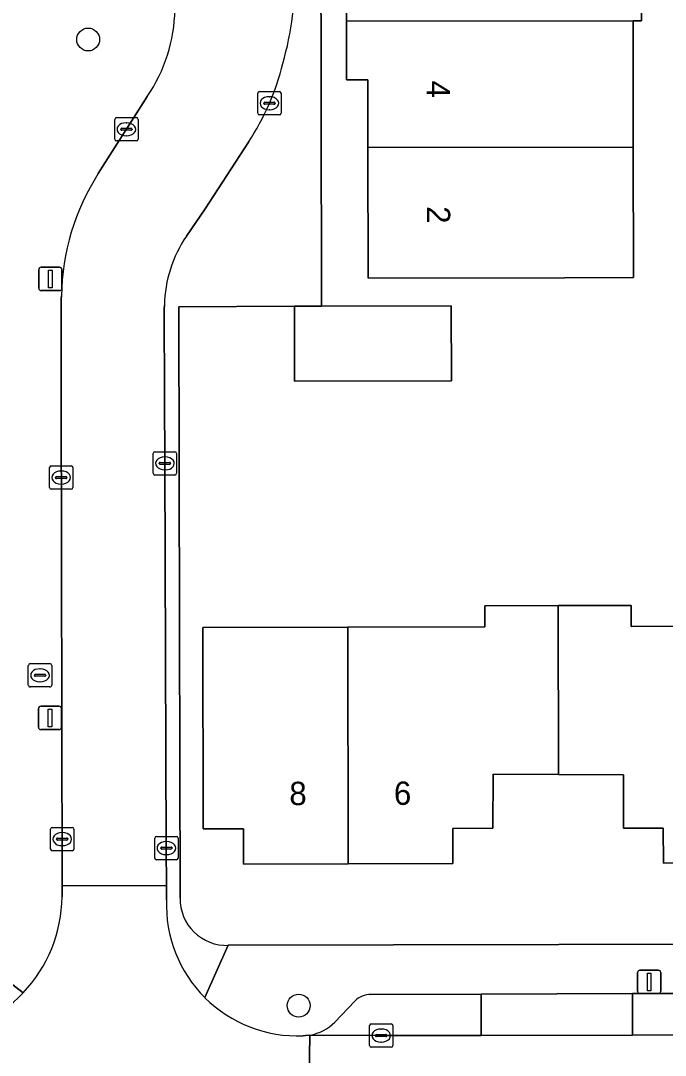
# Model space of a CAD drawing. Extents: x 160455 to 162082, y 388339 to 389736.
# Drawn here: x 160945.32 to 160972.91, y 388459.2 to 388503.52 of the extents above; entities that cross this region are included whole.
import ezdxf

# ---------------------------------------------------------------- set-up
doc = ezdxf.new("R2010")
doc.units = 0
for name, color, linetype in [('IMGEO_Boom', 7, 'Continuous'), ('IMGEO_Brandkraan', 7, 'Continuous'), ('IMGEO_Erf', 7, 'Continuous'), ('IMGEO_Kolk', 7, 'Continuous'), ('IMGEO_Lichtmast', 7, 'Continuous'), ('IMGEO_Muur', 7, 'Continuous'), ('IMGEO_Pand', 7, 'Continuous'), ('IMGEO_Pand_nummerreeks', 7, 'Continuous'), ('IMGEO_Parkeervlak_open', 7, 'Continuous'), ('IMGEO_Rijbaan_lokaal_open', 7, 'Continuous'), ('IMGEO_Voetpad_open', 7, 'Continuous')]:
    doc.layers.add(name, color=color, linetype=linetype)

msp = doc.modelspace()

# ---------------------------------------------------------------- linework, layer by layer
at = {"layer": 'IMGEO_Boom'}
for centre in [(160948.208, 388502.718), (160957.219, 388461.334)]:
    msp.add_circle(centre, 0.489, dxfattribs=at)
at = {"layer": 'IMGEO_Brandkraan'}
for p, q in [((160945.648, 388475.056), (160945.648, 388475.908)), ((160945.723, 388475.982), (160946.575, 388475.982)), ((160946.649, 388475.908), (160946.649, 388475.056)), ((160945.907, 388475.476), (160945.907, 388475.488)), ((160946.345, 388475.439), (160945.947, 388475.439)), ((160945.95, 388475.525), (160946.348, 388475.525)), ((160946.136, 388475.762), (160946.161, 388475.762)), ((160946.391, 388475.488), (160946.391, 388475.476)), ((160946.575, 388474.982), (160945.723, 388474.982)), ((160946.159, 388475.202), (160946.134, 388475.202))]:
    msp.add_line(p, q, dxfattribs=at)
for points in [[(160945.648, 388475.056), (160945.648, 388475.908)], [(160945.723, 388475.982), (160946.575, 388475.982)], [(160946.649, 388475.908), (160946.649, 388475.056)], [(160946.575, 388474.982), (160945.723, 388474.982)]]:
    msp.add_lwpolyline(points, dxfattribs=at)
for centre, radius, start, end in [((160945.725, 388475.906), 0.0765, 91.552, 178.448), ((160945.725, 388475.906), 0.0765, 91.552, 178.448), ((160946.573, 388475.906), 0.0765, 1.552, 88.448), ((160946.573, 388475.906), 0.0765, 1.552, 88.448), ((160945.947, 388475.485), 0.0403, 85.8775, 175.7526), ((160945.944, 388475.475), 0.0366, 178.938, 274.7102), ((160946.348, 388475.482), 0.043, 264.8664, 352.4533), ((160946.352, 388475.487), 0.0386, 1.7309, 96.639), ((160945.725, 388475.058), 0.0765, 181.552, 268.448), ((160945.725, 388475.058), 0.0765, 181.552, 268.448), ((160946.573, 388475.058), 0.0765, 271.552, 358.448), ((160946.573, 388475.058), 0.0765, 271.552, 358.448)]:
    msp.add_arc(centre, radius, start, end, dxfattribs=at)
for centre, major_axis, ratio, start_param, end_param in [((160946.135, 388475.482), (-0.387, 0.002), 0.722429, 4.712389, 7.853982), ((160946.16, 388475.482), (-0.39, 0.002), 0.717154, 1.570796, 4.712389)]:
    msp.add_ellipse(centre, major_axis=major_axis, ratio=ratio, start_param=start_param, end_param=end_param, dxfattribs=at)
at = {"layer": 'IMGEO_Erf'}
for points in [[(160958.111, 388537.937), (160958.183, 388500), (160958.2, 388491.296), (160963.75, 388491.308), (160963.757, 388488.098), (160957.047, 388488.083), (160957.04, 388491.294), (160952.084, 388491.265), (160952.118, 388477.531), (160952.146, 388465.935)], [(160971.892, 388508.92), (160971.9, 388503.52), (160971.53, 388503.519), (160971.535, 388500), (160971.538, 388498.109), (160971.546, 388492.517), (160968.6, 388492.513), (160960.19, 388492.501), (160960.182, 388498.093), (160960.179, 388500), (160960.178, 388500.991), (160959.265, 388500.99), (160959.262, 388503.501), (160959.26, 388506.002)], [(160977.341, 388467.452), (160972.831, 388467.431), (160972.825, 388468.939), (160971.125, 388468.933), (160971.125, 388471.225), (160968.337, 388471.234), (160965.537, 388471.244), (160965.524, 388468.931), (160963.814, 388468.927), (160963.817, 388467.417), (160959.337, 388467.407), (160954.857, 388467.396), (160954.853, 388468.905), (160953.137, 388468.906), (160953.113, 388477.533), (160959.323, 388477.547), (160965.193, 388477.561), (160965.191, 388478.461), (160968.321, 388478.469), (160970.191, 388478.473), (160971.451, 388478.476), (160971.454, 388477.577), (160977.344, 388477.591)], [(160954.202, 388463.916), (160989.602, 388463.995), (161000.033, 388464.037), (161013.406, 388464.055)]]:
    msp.add_lwpolyline(points, dxfattribs=at)
msp.add_arc((160954.133, 388465.902), 1.988, 179.0617, 271.9787, dxfattribs=at)
at = {"layer": 'IMGEO_Kolk'}
for p, q in [((160955.467, 388499.561), (160955.467, 388500.413)), ((160955.542, 388500.487), (160956.394, 388500.487)), ((160955.955, 388500.267), (160955.98, 388500.267)), ((160956.468, 388500.413), (160956.468, 388499.561)), ((160955.726, 388499.981), (160955.726, 388499.993)), ((160956.164, 388499.944), (160955.766, 388499.944)), ((160955.769, 388500.03), (160956.167, 388500.03)), ((160956.21, 388499.993), (160956.21, 388499.981)), ((160949.419, 388499.371), (160950.271, 388499.371)), ((160956.394, 388499.487), (160955.542, 388499.487)), ((160955.978, 388499.707), (160955.953, 388499.707)), ((160949.344, 388498.445), (160949.344, 388499.297)), ((160949.646, 388498.914), (160950.044, 388498.914)), ((160949.832, 388499.151), (160949.857, 388499.151)), ((160950.345, 388499.297), (160950.345, 388498.445)), ((160949.603, 388498.865), (160949.603, 388498.877)), ((160950.041, 388498.828), (160949.643, 388498.828)), ((160949.855, 388498.591), (160949.83, 388498.591)), ((160950.087, 388498.877), (160950.087, 388498.865)), ((160950.271, 388498.371), (160949.419, 388498.371)), ((160950.994, 388484.136), (160950.994, 388484.988)), ((160951.069, 388485.062), (160951.921, 388485.062)), ((160951.482, 388484.842), (160951.507, 388484.842)), ((160951.995, 388484.988), (160951.995, 388484.136)), ((160946.553, 388483.526), (160946.553, 388484.378)), ((160946.628, 388484.452), (160947.48, 388484.452)), ((160947.554, 388484.378), (160947.554, 388483.526)), ((160951.253, 388484.556), (160951.253, 388484.568)), ((160951.691, 388484.519), (160951.293, 388484.519)), ((160951.296, 388484.605), (160951.694, 388484.605)), ((160951.505, 388484.282), (160951.48, 388484.282)), ((160951.737, 388484.568), (160951.737, 388484.556)), ((160946.812, 388483.946), (160946.812, 388483.958)), ((160947.25, 388483.909), (160946.852, 388483.909)), ((160946.855, 388483.995), (160947.253, 388483.995)), ((160947.041, 388484.232), (160947.066, 388484.232)), ((160947.296, 388483.958), (160947.296, 388483.946)), ((160951.921, 388484.062), (160951.069, 388484.062)), ((160947.48, 388483.452), (160946.628, 388483.452)), ((160947.064, 388483.672), (160947.039, 388483.672)), ((160946.597, 388468.041), (160946.597, 388468.893)), ((160946.672, 388468.967), (160947.524, 388468.967)), ((160947.598, 388468.893), (160947.598, 388468.041)), ((160946.856, 388468.461), (160946.856, 388468.473)), ((160947.294, 388468.424), (160946.896, 388468.424)), ((160946.899, 388468.51), (160947.297, 388468.51)), ((160947.085, 388468.747), (160947.11, 388468.747)), ((160947.34, 388468.473), (160947.34, 388468.461)), ((160951.056, 388467.656), (160951.056, 388468.508)), ((160951.131, 388468.582), (160951.983, 388468.582)), ((160951.544, 388468.362), (160951.569, 388468.362)), ((160952.057, 388468.508), (160952.057, 388467.656)), ((160947.524, 388467.967), (160946.672, 388467.967)), ((160947.108, 388468.187), (160947.083, 388468.187)), ((160951.315, 388468.076), (160951.315, 388468.088)), ((160951.753, 388468.039), (160951.355, 388468.039)), ((160951.358, 388468.125), (160951.756, 388468.125)), ((160951.799, 388468.088), (160951.799, 388468.076)), ((160951.983, 388467.582), (160951.131, 388467.582)), ((160951.567, 388467.802), (160951.542, 388467.802)), ((160960.251, 388459.624), (160960.251, 388460.476)), ((160960.326, 388460.55), (160961.178, 388460.55)), ((160961.252, 388460.476), (160961.252, 388459.624)), ((160960.51, 388460.044), (160960.51, 388460.056)), ((160960.948, 388460.007), (160960.55, 388460.007)), ((160960.553, 388460.093), (160960.951, 388460.093)), ((160960.739, 388460.33), (160960.764, 388460.33)), ((160960.994, 388460.056), (160960.994, 388460.044)), ((160961.178, 388459.55), (160960.326, 388459.55)), ((160960.762, 388459.77), (160960.737, 388459.77))]:
    msp.add_line(p, q, dxfattribs=at)
for points in [[(160955.467, 388499.561), (160955.467, 388500.413)], [(160955.542, 388500.487), (160956.394, 388500.487)], [(160956.468, 388500.413), (160956.468, 388499.561)], [(160949.419, 388499.371), (160950.271, 388499.371)], [(160956.394, 388499.487), (160955.542, 388499.487)], [(160949.344, 388498.445), (160949.344, 388499.297)], [(160950.345, 388499.297), (160950.345, 388498.445)], [(160950.271, 388498.371), (160949.419, 388498.371)], [(160950.994, 388484.136), (160950.994, 388484.988)], [(160951.069, 388485.062), (160951.921, 388485.062)], [(160951.995, 388484.988), (160951.995, 388484.136)], [(160946.553, 388483.526), (160946.553, 388484.378)], [(160946.628, 388484.452), (160947.48, 388484.452)], [(160947.554, 388484.378), (160947.554, 388483.526)], [(160951.921, 388484.062), (160951.069, 388484.062)], [(160947.48, 388483.452), (160946.628, 388483.452)], [(160946.597, 388468.041), (160946.597, 388468.893)], [(160946.672, 388468.967), (160947.524, 388468.967)], [(160947.598, 388468.893), (160947.598, 388468.041)], [(160951.056, 388467.656), (160951.056, 388468.508)], [(160951.131, 388468.582), (160951.983, 388468.582)], [(160952.057, 388468.508), (160952.057, 388467.656)], [(160947.524, 388467.967), (160946.672, 388467.967)], [(160951.983, 388467.582), (160951.131, 388467.582)], [(160960.251, 388459.624), (160960.251, 388460.476)], [(160960.326, 388460.55), (160961.178, 388460.55)], [(160961.252, 388460.476), (160961.252, 388459.624)], [(160961.178, 388459.55), (160960.326, 388459.55)]]:
    msp.add_lwpolyline(points, dxfattribs=at)
for centre, radius, start, end in [((160955.544, 388500.411), 0.0765, 91.552, 178.448), ((160955.544, 388500.411), 0.0765, 91.552, 178.448), ((160956.392, 388500.411), 0.0765, 1.552, 88.448), ((160956.392, 388500.411), 0.0765, 1.552, 88.448), ((160955.766, 388499.99), 0.0403, 85.8775, 175.7526), ((160955.763, 388499.98), 0.0366, 178.938, 274.7102), ((160956.167, 388499.987), 0.043, 264.8664, 352.4533), ((160956.171, 388499.992), 0.0386, 1.7309, 96.639), ((160949.421, 388499.295), 0.0765, 91.552, 178.448), ((160949.421, 388499.295), 0.0765, 91.552, 178.448), ((160950.269, 388499.295), 0.0765, 1.552, 88.448), ((160950.269, 388499.295), 0.0765, 1.552, 88.448), ((160955.544, 388499.563), 0.0765, 181.552, 268.448), ((160955.544, 388499.563), 0.0765, 181.552, 268.448), ((160956.392, 388499.563), 0.0765, 271.552, 358.448), ((160956.392, 388499.563), 0.0765, 271.552, 358.448), ((160949.643, 388498.874), 0.0403, 85.8775, 175.7526), ((160950.048, 388498.876), 0.0386, 1.7309, 96.639), ((160949.64, 388498.864), 0.0366, 178.938, 274.7102), ((160950.044, 388498.871), 0.043, 264.8664, 352.4533), ((160949.421, 388498.447), 0.0765, 181.552, 268.448), ((160949.421, 388498.447), 0.0765, 181.552, 268.448), ((160950.269, 388498.447), 0.0765, 271.552, 358.448), ((160950.269, 388498.447), 0.0765, 271.552, 358.448), ((160951.071, 388484.986), 0.0765, 91.552, 178.448), ((160951.071, 388484.986), 0.0765, 91.552, 178.448), ((160951.919, 388484.986), 0.0765, 1.552, 88.448), ((160951.919, 388484.986), 0.0765, 1.552, 88.448), ((160946.63, 388484.376), 0.0765, 91.552, 178.448), ((160946.63, 388484.376), 0.0765, 91.552, 178.448), ((160947.478, 388484.376), 0.0765, 1.552, 88.448), ((160947.478, 388484.376), 0.0765, 1.552, 88.448), ((160951.293, 388484.565), 0.0403, 85.8775, 175.7526), ((160951.29, 388484.555), 0.0366, 178.938, 274.7102), ((160951.694, 388484.562), 0.043, 264.8664, 352.4533), ((160951.698, 388484.567), 0.0386, 1.7309, 96.639), ((160946.852, 388483.955), 0.0403, 85.8775, 175.7526), ((160946.849, 388483.945), 0.0366, 178.938, 274.7102), ((160947.253, 388483.952), 0.043, 264.8664, 352.4533), ((160947.257, 388483.957), 0.0386, 1.7309, 96.639), ((160951.071, 388484.138), 0.0765, 181.552, 268.448), ((160951.071, 388484.138), 0.0765, 181.552, 268.448), ((160951.919, 388484.138), 0.0765, 271.552, 358.448), ((160951.919, 388484.138), 0.0765, 271.552, 358.448), ((160946.63, 388483.528), 0.0765, 181.552, 268.448), ((160946.63, 388483.528), 0.0765, 181.552, 268.448), ((160947.478, 388483.528), 0.0765, 271.552, 358.448), ((160947.478, 388483.528), 0.0765, 271.552, 358.448), ((160946.674, 388468.891), 0.0765, 91.552, 178.448), ((160946.674, 388468.891), 0.0765, 91.552, 178.448), ((160947.522, 388468.891), 0.0765, 1.552, 88.448), ((160947.522, 388468.891), 0.0765, 1.552, 88.448), ((160946.896, 388468.47), 0.0403, 85.8775, 175.7526), ((160946.893, 388468.46), 0.0366, 178.938, 274.7102), ((160947.297, 388468.467), 0.043, 264.8664, 352.4533), ((160947.301, 388468.472), 0.0386, 1.7309, 96.639), ((160951.133, 388468.506), 0.0765, 91.552, 178.448), ((160951.133, 388468.506), 0.0765, 91.552, 178.448), ((160951.981, 388468.506), 0.0765, 1.552, 88.448), ((160951.981, 388468.506), 0.0765, 1.552, 88.448), ((160946.674, 388468.043), 0.0765, 181.552, 268.448), ((160946.674, 388468.043), 0.0765, 181.552, 268.448), ((160947.522, 388468.043), 0.0765, 271.552, 358.448), ((160947.522, 388468.043), 0.0765, 271.552, 358.448), ((160951.355, 388468.085), 0.0403, 85.8775, 175.7526), ((160951.352, 388468.075), 0.0366, 178.938, 274.7102), ((160951.756, 388468.082), 0.043, 264.8664, 352.4533), ((160951.76, 388468.087), 0.0386, 1.7309, 96.639), ((160951.133, 388467.658), 0.0765, 181.552, 268.448), ((160951.133, 388467.658), 0.0765, 181.552, 268.448), ((160951.981, 388467.658), 0.0765, 271.552, 358.448), ((160951.981, 388467.658), 0.0765, 271.552, 358.448), ((160960.328, 388460.474), 0.0765, 91.552, 178.448), ((160960.328, 388460.474), 0.0765, 91.552, 178.448), ((160961.176, 388460.474), 0.0765, 1.552, 88.448), ((160961.176, 388460.474), 0.0765, 1.552, 88.448), ((160960.55, 388460.053), 0.0403, 85.8775, 175.7526), ((160960.547, 388460.043), 0.0366, 178.938, 274.7102), ((160960.951, 388460.05), 0.043, 264.8664, 352.4533), ((160960.955, 388460.055), 0.0386, 1.7309, 96.639), ((160960.328, 388459.626), 0.0765, 181.552, 268.448), ((160960.328, 388459.626), 0.0765, 181.552, 268.448), ((160961.176, 388459.626), 0.0765, 271.552, 358.448), ((160961.176, 388459.626), 0.0765, 271.552, 358.448)]:
    msp.add_arc(centre, radius, start, end, dxfattribs=at)
for centre, major_axis, ratio, start_param, end_param in [((160955.954, 388499.987), (-0.387, 0.002), 0.722429, 4.712389, 7.853982), ((160955.979, 388499.987), (-0.39, 0.002), 0.717154, 1.570796, 4.712389), ((160949.831, 388498.871), (-0.387, 0.002), 0.722429, 4.712389, 7.853982), ((160949.856, 388498.871), (-0.39, 0.002), 0.717154, 1.570796, 4.712389), ((160951.481, 388484.562), (-0.387, 0.002), 0.722429, 4.712389, 7.853982), ((160951.506, 388484.562), (-0.39, 0.002), 0.717154, 1.570796, 4.712389), ((160947.04, 388483.952), (-0.387, 0.002), 0.722429, 4.712389, 7.853982), ((160947.065, 388483.952), (-0.39, 0.002), 0.717154, 1.570796, 4.712389), ((160947.084, 388468.467), (-0.387, 0.002), 0.722429, 4.712389, 7.853982), ((160947.109, 388468.467), (-0.39, 0.002), 0.717154, 1.570796, 4.712389), ((160951.543, 388468.082), (-0.387, 0.002), 0.722429, 4.712389, 7.853982), ((160951.568, 388468.082), (-0.39, 0.002), 0.717154, 1.570796, 4.712389), ((160960.738, 388460.05), (-0.387, 0.002), 0.722429, 4.712389, 7.853982), ((160960.763, 388460.05), (-0.39, 0.002), 0.717154, 1.570796, 4.712389)]:
    msp.add_ellipse(centre, major_axis=major_axis, ratio=ratio, start_param=start_param, end_param=end_param, dxfattribs=at)
at = {"layer": 'IMGEO_Lichtmast'}
for p, q in [((160946.093, 388492.06), (160946.093, 388492.86)), ((160946.093, 388492.86), (160946.093, 388492.06)), ((160946.193, 388492.96), (160946.983, 388492.96)), ((160946.983, 388492.96), (160946.193, 388492.96)), ((160947.083, 388492.86), (160947.083, 388492.06)), ((160947.083, 388492.06), (160947.083, 388492.86)), ((160946.983, 388491.96), (160946.193, 388491.96)), ((160946.193, 388491.96), (160946.983, 388491.96)), ((160946.178, 388474.156), (160946.968, 388474.156)), ((160946.968, 388474.156), (160946.178, 388474.156)), ((160946.078, 388473.256), (160946.078, 388474.056)), ((160946.078, 388474.056), (160946.078, 388473.256)), ((160947.068, 388474.056), (160947.068, 388473.256)), ((160947.068, 388473.256), (160947.068, 388474.056)), ((160946.968, 388473.156), (160946.178, 388473.156)), ((160946.178, 388473.156), (160946.968, 388473.156)), ((160971.726, 388461.947), (160971.726, 388462.747)), ((160971.726, 388462.747), (160971.726, 388461.947)), ((160971.826, 388462.847), (160972.616, 388462.847)), ((160972.616, 388462.847), (160971.826, 388462.847)), ((160972.716, 388462.747), (160972.716, 388461.947)), ((160972.716, 388461.947), (160972.716, 388462.747)), ((160972.616, 388461.847), (160971.826, 388461.847)), ((160971.826, 388461.847), (160972.616, 388461.847))]:
    msp.add_line(p, q, dxfattribs=at)
for points in [[(160946.513, 388492.835), (160946.663, 388492.835), (160946.663, 388492.085), (160946.513, 388492.085), (160946.513, 388492.835)], [(160946.498, 388474.031), (160946.648, 388474.031), (160946.648, 388473.281), (160946.498, 388473.281), (160946.498, 388474.031)], [(160972.146, 388462.722), (160972.296, 388462.722), (160972.296, 388461.972), (160972.146, 388461.972), (160972.146, 388462.722)]]:
    msp.add_lwpolyline(points, dxfattribs=at)
for centre, start, end in [((160946.193, 388492.86), 90, 180), ((160946.193, 388492.86), 90, 180), ((160946.983, 388492.86), 0, 90), ((160946.983, 388492.86), 360, 90), ((160946.193, 388492.06), 180, 270), ((160946.193, 388492.06), 180, 270), ((160946.983, 388492.06), 270, 0), ((160946.983, 388492.06), 270, 0), ((160946.178, 388474.056), 90, 180), ((160946.178, 388474.056), 90, 180), ((160946.968, 388474.056), 0, 90), ((160946.968, 388474.056), 360, 90), ((160946.178, 388473.256), 180, 270), ((160946.178, 388473.256), 180, 270), ((160946.968, 388473.256), 270, 0), ((160946.968, 388473.256), 270, 0), ((160971.826, 388462.747), 90, 180), ((160971.826, 388462.747), 90, 180), ((160972.616, 388462.747), 0, 90), ((160972.616, 388462.747), 360, 90), ((160971.826, 388461.947), 180, 270), ((160971.826, 388461.947), 180, 270), ((160972.616, 388461.947), 270, 0), ((160972.616, 388461.947), 270, 0)]:
    msp.add_arc(centre, 0.1, start, end, dxfattribs=at)
at = {"layer": 'IMGEO_Muur'}
msp.add_lwpolyline([(160952.118, 388477.531), (160952.084, 388491.265), (160957.04, 388491.294)], dxfattribs=at)
at = {"layer": 'IMGEO_Pand'}
for points in [[(160960.167, 388508.904), (160960.171, 388506.003), (160959.26, 388506.002), (160959.262, 388503.501), (160971.53, 388503.519), (160971.9, 388503.52), (160971.892, 388508.92)], [(160960.182, 388498.093), (160971.538, 388498.109), (160971.535, 388500), (160971.53, 388503.519), (160959.262, 388503.501), (160959.265, 388500.99), (160960.178, 388500.991), (160960.179, 388500)], [(160960.182, 388498.093), (160960.19, 388492.501), (160968.6, 388492.513), (160971.546, 388492.517), (160971.538, 388498.109)], [(160958.2, 388491.296), (160957.04, 388491.294), (160957.047, 388488.083), (160963.757, 388488.098), (160963.75, 388491.308)], [(160968.321, 388478.469), (160965.191, 388478.461), (160965.193, 388477.561), (160959.323, 388477.547), (160959.337, 388467.407), (160963.817, 388467.417), (160963.814, 388468.927), (160965.524, 388468.931), (160965.537, 388471.244), (160968.337, 388471.234)], [(160968.321, 388478.469), (160968.337, 388471.234), (160971.125, 388471.225), (160971.125, 388468.933), (160972.825, 388468.939), (160972.831, 388467.431), (160977.341, 388467.452), (160977.344, 388477.591), (160971.454, 388477.577), (160971.451, 388478.476), (160970.191, 388478.473)], [(160959.323, 388477.547), (160953.113, 388477.533), (160953.137, 388468.906), (160954.853, 388468.905), (160954.857, 388467.396), (160959.337, 388467.407)]]:
    msp.add_lwpolyline(points, close=True, dxfattribs=at)
at = {"layer": 'IMGEO_Parkeervlak_open'}
for points in [[(160957.699, 388460.072), (160960.748, 388460.049), (160965.031, 388460.059), (160965.027, 388461.82)], [(160965.027, 388461.82), (160960.315, 388461.814)], [(160959.618, 388461.524), (160958.77, 388460.624)]]:
    msp.add_lwpolyline(points, dxfattribs=at)
for points in [[(160971.515, 388461.851), (160965.027, 388461.82), (160965.031, 388460.059), (160971.515, 388460.073)], [(160982.914, 388461.859), (160982.699, 388461.859), (160971.824, 388461.853), (160971.515, 388461.851), (160971.515, 388460.073), (160982.917, 388460.099)]]:
    msp.add_lwpolyline(points, close=True, dxfattribs=at)
for centre, radius, start, end in [((160960.33, 388460.794), 1.02, 90.8681, 134.3133), ((160957.364, 388462.036), 1.993, 279.6696, 314.8641)]:
    msp.add_arc(centre, radius, start, end, dxfattribs=at)
at = {"layer": 'IMGEO_Rijbaan_lokaal_open'}
for points in [[(160950.738, 388500.276), (160950.563, 388500), (160948.642, 388496.978)], [(160952.42, 388494.296), (160953.223, 388495.471), (160955.074, 388498.325)], [(160947.065, 388491.733), (160947.058, 388491.611), (160947.058, 388487.708), (160947.093, 388466.467), (160951.561, 388466.483), (160951.552, 388468.082), (160951.489, 388484.562), (160951.472, 388487.399), (160951.469, 388491.196), (160951.471, 388491.338)], [(160951.564, 388465.871), (160951.561, 388466.483), (160947.093, 388466.467), (160947.094, 388465.998)], [(160941.412, 388459.977), (160941.426, 388455.462), (160957.625, 388455.513), (160957.699, 388460.072), (160957.506, 388460.054), (160957.406, 388460.044)]]:
    msp.add_lwpolyline(points, dxfattribs=at)
msp.add_lwpolyline([(161010.987, 388460.172), (161000, 388460.137), (160990.252, 388460.115), (160982.917, 388460.099), (160971.515, 388460.073), (160965.031, 388460.059), (160960.748, 388460.049), (160957.699, 388460.072), (160957.625, 388455.513), (160963.891, 388455.525), (160970.528, 388455.538), (160981.957, 388455.561), (160989.227, 388455.575), (161000, 388455.596), (161011.014, 388455.617)], close=True, dxfattribs=at)
for centre, radius, start, end in [((160942.575, 388505.615), 14.509, 344.3311, 0.7284), ((160945.139, 388504.11), 6.785, 325.5968, 359.0725), ((160945.98, 388504.3), 10.882, 326.6954, 346.1547), ((160957.082, 388491.581), 10.018, 147.4018, 179.1295), ((160956.864, 388491.239), 5.394, 145.4758, 178.9491), ((160940.985, 388466.075), 6.11, 316.6424, 359.2806), ((160957.162, 388465.64), 5.602, 177.6406, 225.0698), ((160940.978, 388466.08), 6.118, 274.0691, 316.6502), ((160957.16, 388465.639), 5.601, 225.0726, 272.5146)]:
    msp.add_arc(centre, radius, start, end, dxfattribs=at)
at = {"layer": 'IMGEO_Voetpad_open'}
for points in [[(160958.183, 388500), (160958.111, 388537.937), (160958.098, 388540.667), (160958.068, 388552.684), (160958.051, 388555.395), (160957.949, 388590.391), (160956.859, 388590.383), (160955.023, 388590.37), (160951.861, 388590.348), (160951.847, 388593.555), (160951.827, 388605.484), (160951.807, 388617.13)], [(160948.642, 388496.978), (160950.563, 388500), (160950.738, 388500.276)], [(160952.146, 388465.935), (160952.118, 388477.531), (160952.084, 388491.265), (160957.04, 388491.294), (160958.2, 388491.296), (160958.183, 388500)], [(160955.074, 388498.325), (160953.223, 388495.471), (160952.42, 388494.296)], [(160947.094, 388465.998), (160947.093, 388466.467), (160947.058, 388487.708), (160947.058, 388491.611), (160947.065, 388491.733)], [(160951.471, 388491.338), (160951.469, 388491.196), (160951.472, 388487.399), (160951.489, 388484.562), (160951.552, 388468.082), (160951.561, 388466.483), (160951.564, 388465.871)], [(161013.406, 388464.055), (161000.033, 388464.037), (160989.602, 388463.995), (160954.202, 388463.916), (160953.205, 388461.674)], [(160953.205, 388461.674), (160954.202, 388463.916)], [(160942.837, 388463.879), (160945.427, 388461.88)], [(160945.427, 388461.88), (160942.837, 388463.879)], [(160960.315, 388461.814), (160965.027, 388461.82), (160971.515, 388461.851), (160971.824, 388461.853), (160982.699, 388461.859), (160982.914, 388461.859), (160990.248, 388461.875), (160990.688, 388461.876), (161000, 388461.908), (161008.283, 388461.936)], [(160958.77, 388460.624), (160959.618, 388461.524)], [(160957.406, 388460.044), (160957.506, 388460.054), (160957.699, 388460.072)]]:
    msp.add_lwpolyline(points, dxfattribs=at)
for centre, radius, start, end in [((160942.575, 388505.615), 14.509, 344.3311, 0.7284), ((160945.139, 388504.11), 6.785, 325.5968, 359.0725), ((160945.98, 388504.3), 10.882, 326.6954, 346.1547), ((160957.082, 388491.581), 10.018, 147.4018, 179.1295), ((160956.864, 388491.239), 5.394, 145.4758, 178.9491), ((160940.985, 388466.075), 6.11, 316.6424, 359.2806), ((160957.162, 388465.64), 5.602, 177.6406, 225.0698), ((160954.133, 388465.902), 1.988, 179.0617, 271.9787), ((160940.978, 388466.08), 6.118, 274.0691, 316.6502), ((160957.16, 388465.639), 5.601, 225.0726, 272.5146), ((160960.33, 388460.794), 1.02, 90.8681, 134.3133), ((160957.364, 388462.036), 1.993, 279.6696, 314.8641)]:
    msp.add_arc(centre, radius, start, end, dxfattribs=at)

# ---------------------------------------------------------------- texts
at = {"layer": 'IMGEO_Pand_nummerreeks'}
for s, rotation, p in [('4', 270.0827, (160962.698, 388500.962)), ('2', 270.082, (160962.706, 388495.577)), ('8', 0.1343, (160956.82, 388469.921)), ('6', 0.1343, (160961.296, 388469.932))]:
    msp.add_text(s, height=1, rotation=rotation, dxfattribs=at).set_placement(p)

doc.saveas('drawing.dxf')
